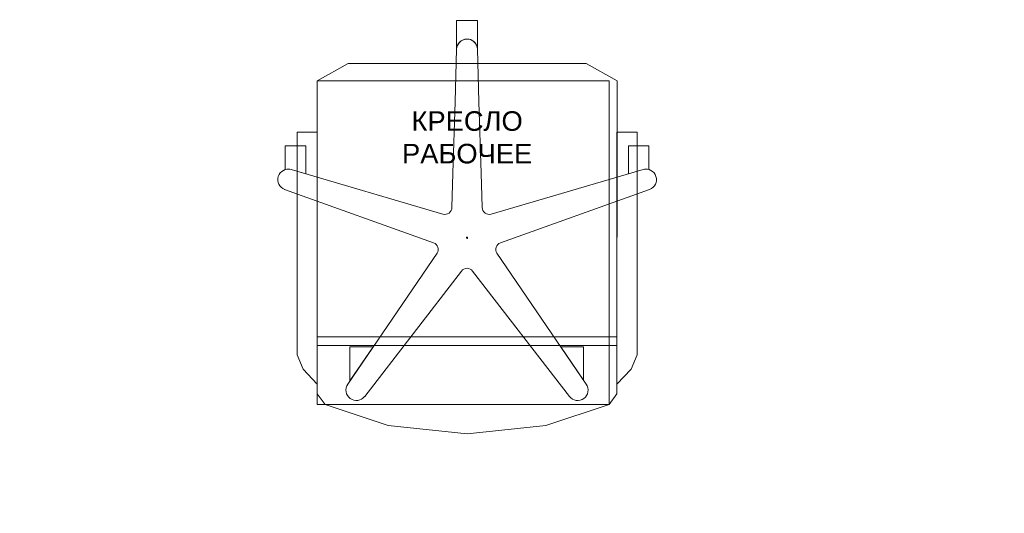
# Model space of a CAD drawing. Header units: millimetres. Extents: x -714384 to 30604203, y -92609 to 65084.
# Tile 567 of 656: x -40173 to -38511, y 16432 to 17266. Entities that reach past the tile are written whole.
import ezdxf
from ezdxf import colors
from ezdxf.entities.mleader import LeaderData, LeaderLine
from ezdxf.math import Vec2, Vec3

# ---------------------------------------------------------------- set-up
doc = ezdxf.new("R2010")
doc.units = ezdxf.units.MM
doc.layers.get('0').update_dxf_attribs({"lineweight": 0})
doc.layers.add('00_АР_Подложка', color=7, linetype='Continuous', lineweight=0, true_color=0x9b9292)
doc.layers.add('1. ПОДЛОЖКА', color=7, linetype='Continuous', lineweight=0, true_color=0x9b9292)
doc.layers.add('06_АР_Мебель', color=4, linetype='Continuous', lineweight=9)
doc.layers.add('17_АР_Текст', color=235, linetype='Continuous', lineweight=0)
doc.styles.add('_ТЕКСТОВЫЙ', font='arial.ttf', dxfattribs={"width": 0.8})
doc.styles.get("Standard").update_dxf_attribs({"font": 'arial.ttf'})

# ---------------------------------------------------------------- blocks, each defined once
blk = doc.blocks.new('_Dot')
at = {"color": 0, "linetype": 'ByBlock', "lineweight": -2}
blk.add_line((-0.5, 0), (-1, 0), dxfattribs=at)
at = {"color": 0, "linetype": 'ByBlock', "const_width": 0.5}
blk.add_lwpolyline([(-0.25, 0, 1), (0.25, 0, 1)], format="xyb", close=True, dxfattribs=at)
blk = doc.blocks.new('Кресло рабочее')
at = {"layer": '00_АР_Подложка'}
for p, q in [((17.6, 0), (-17.6, 0)), ((-17.6, 0), (-17.6, -51.8)), ((17.6, -46.4), (17.6, 0)), ((-17.5, -48.3), (-20.1, -137.3)), ((-17.6, -51.8), (-17.5, -48.3)), ((20.3, -137.3), (17.7, -48.3)), ((-200.6, -72.3), (-252.8, -101.5)), ((201.2, -72.3), (-200.6, -72.3)), ((253.4, -101.5), (201.2, -72.3)), ((-252.8, -101.5), (-253, -623.3)), ((253.2, -630.2), (253.4, -101.5)), ((-23.6, -257.3), (-20.1, -137.3)), ((20.3, -137.3), (23.8, -257.3)), ((-252.8, -188.4), (-286.8, -188.4)), ((-286.8, -188.4), (-286.8, -564.2)), ((-252.7, -613.8), (-252.8, -188.4)), ((253.3, -188.4), (253.2, -613.8)), ((287.4, -188.4), (253.3, -188.4)), ((287.4, -564.2), (287.4, -188.4)), ((-286.8, -211.3), (-306.7, -211.3)), ((-306.7, -211.3), (-306.7, -251.4)), ((-271.9, -211.3), (-286.8, -211.3)), ((-271.9, -258.8), (-271.9, -211.3)), ((287.4, -211.3), (272.5, -211.3)), ((272.5, -211.3), (272.5, -258.8)), ((307.3, -211.3), (287.4, -211.3)), ((307.3, -251.4), (307.3, -211.3)), ((-296.9, -251.5), (-271.9, -258.8)), ((-40.6, -326.7), (-296.9, -251.5)), ((-23.6, -257.3), (-25.3, -315.5)), ((25.5, -315.5), (23.8, -257.3)), ((297.4, -251.5), (40.8, -326.7)), ((272.5, -258.8), (297.4, -251.5)), ((-307.8, -285), (-307.8, -285)), ((-307.8, -285), (-56.3, -375)), ((56.5, -375), (308.3, -285)), ((-50.4, -392.9), (-201.2, -613.8)), ((201.5, -613.8), (50.7, -392.9)), ((-172.7, -634.5), (-9.3, -422.8)), ((9.6, -422.8), (173, -634.5)), ((253.4, -534.1), (-252.8, -534.1)), ((-252.8, -548.4), (253.4, -548.4)), ((-286.8, -564.2), (-276.7, -588.5)), ((-197.5, -608.3), (-158.2, -550.8)), ((-158.2, -550.8), (-197.5, -550.8)), ((-197.5, -550.8), (-197.5, -608.3)), ((197, -550.8), (158.5, -550.8)), ((158.5, -550.8), (197, -607.2)), ((197, -607.2), (197, -550.8)), ((277.2, -588.5), (287.4, -564.2)), ((-276.7, -588.5), (-252.7, -613.8)), ((253.2, -613.8), (277.2, -588.5)), ((-253, -623.3), (-253, -630.2)), ((-253, -630.2), (-239.6, -648.3)), ((239.8, -648.3), (253.2, -630.2)), ((-239.6, -648.3), (-133, -683.5)), ((133.3, -683.5), (239.8, -648.3)), ((-133, -683.5), (0.1, -697.6)), ((0.1, -697.6), (133.3, -683.5))]:
    blk.add_line(p, q, dxfattribs=at)
blk.add_circle((0.1, -366.6), 1, dxfattribs=at)
for centre, radius, start, end in [((0.1, -48.8), 17.6, 7.6113, 178.3319), ((0.1, -48.8), 17.6, 1.6681, 178.3319), ((-301.8, -268.4), 17.6, 73.65, 250.3318), ((-301.8, -268.4), 17.6, 73.6499, 106.1566), ((302.4, -268.4), 17.6, 73.8435, 106.3319), ((302.4, -268.4), 17.6, 289.6681, 106.3319), ((-37.2, -315.2), 11.9, 253.6499, 358.3319), ((37.5, -315.2), 11.9, 181.6681, 286.3319), ((-60.3, -386.2), 11.9, 325.6681, 70.3101), ((60.5, -386.2), 11.9, 109.6681, 214.3319), ((0.1, -430.1), 11.9, 37.6681, 142.3319), ((-186.7, -623.7), 17.6, 145.6681, 322.3319), ((186.9, -623.7), 17.6, 217.6681, 34.3319)]:
    blk.add_arc(centre, radius, start, end, dxfattribs=at)
blk.add_point((0.1, -366.6), dxfattribs=at)
at = {"layer": '06_АР_Мебель'}
for p, q in [((17.6, 0), (-17.6, 0)), ((-17.6, 0), (-17.6, -51.8)), ((17.6, -46.4), (17.6, 0)), ((-17.5, -48.3), (-20.1, -137.3)), ((-17.6, -51.8), (-17.5, -48.3)), ((20.3, -137.3), (17.7, -48.3)), ((-200.6, -72.3), (-252.8, -101.5)), ((201.2, -72.3), (-200.6, -72.3)), ((253.4, -101.5), (201.2, -72.3)), ((-252.8, -101.5), (-253, -623.3)), ((253.2, -630.2), (253.4, -101.5)), ((-23.6, -257.3), (-20.1, -137.3)), ((20.3, -137.3), (23.8, -257.3)), ((-252.8, -188.4), (-286.8, -188.4)), ((-286.8, -188.4), (-286.8, -564.2)), ((-252.7, -613.8), (-252.8, -188.4)), ((253.3, -188.4), (253.2, -613.8)), ((287.4, -188.4), (253.3, -188.4)), ((287.4, -564.2), (287.4, -188.4)), ((-286.8, -211.3), (-306.7, -211.3)), ((-306.7, -211.3), (-306.7, -251.4)), ((-271.9, -211.3), (-286.8, -211.3)), ((-271.9, -258.8), (-271.9, -211.3)), ((287.4, -211.3), (272.5, -211.3)), ((272.5, -211.3), (272.5, -258.8)), ((307.3, -211.3), (287.4, -211.3)), ((307.3, -251.4), (307.3, -211.3)), ((-296.9, -251.5), (-271.9, -258.8)), ((-40.6, -326.7), (-296.9, -251.5)), ((-23.6, -257.3), (-25.3, -315.5)), ((25.5, -315.5), (23.8, -257.3)), ((297.4, -251.5), (40.8, -326.7)), ((272.5, -258.8), (297.4, -251.5)), ((-307.8, -285), (-307.8, -285)), ((-307.8, -285), (-56.3, -375)), ((56.5, -375), (308.3, -285)), ((-50.4, -392.9), (-201.2, -613.8)), ((201.5, -613.8), (50.7, -392.9)), ((-172.7, -634.5), (-9.3, -422.8)), ((9.6, -422.8), (173, -634.5)), ((253.4, -534.1), (-252.8, -534.1)), ((-252.8, -548.4), (253.4, -548.4)), ((-286.8, -564.2), (-276.7, -588.5)), ((-197.5, -608.3), (-158.2, -550.8)), ((-158.2, -550.8), (-197.5, -550.8)), ((-197.5, -550.8), (-197.5, -608.3)), ((197, -550.8), (158.5, -550.8)), ((158.5, -550.8), (197, -607.2)), ((197, -607.2), (197, -550.8)), ((277.2, -588.5), (287.4, -564.2)), ((-276.7, -588.5), (-252.7, -613.8)), ((253.2, -613.8), (277.2, -588.5)), ((-253, -623.3), (-253, -630.2)), ((-253, -630.2), (-239.6, -648.3)), ((239.8, -648.3), (253.2, -630.2)), ((-239.6, -648.3), (-133, -683.5)), ((133.3, -683.5), (239.8, -648.3)), ((-133, -683.5), (0.1, -697.6)), ((0.1, -697.6), (133.3, -683.5))]:
    blk.add_line(p, q, dxfattribs=at)
blk.add_circle((0.1, -366.6), 1, dxfattribs=at)
for centre, radius, start, end in [((0.1, -48.8), 17.6, 7.6113, 178.3319), ((0.1, -48.8), 17.6, 1.6681, 178.3319), ((-301.8, -268.4), 17.6, 73.65, 250.3318), ((-301.8, -268.4), 17.6, 73.6499, 106.1566), ((302.4, -268.4), 17.6, 73.8435, 106.3319), ((302.4, -268.4), 17.6, 289.6681, 106.3319), ((-37.2, -315.2), 11.9, 253.6499, 358.3319), ((37.5, -315.2), 11.9, 181.6681, 286.3319), ((-60.3, -386.2), 11.9, 325.6681, 70.3101), ((60.5, -386.2), 11.9, 109.6681, 214.3319), ((0.1, -430.1), 11.9, 37.6681, 142.3319), ((-186.7, -623.7), 17.6, 145.6681, 322.3319), ((186.9, -623.7), 17.6, 217.6681, 34.3319)]:
    blk.add_arc(centre, radius, start, end, dxfattribs=at)
blk.add_point((0.1, -366.6), dxfattribs=at)
at = {"flags": 1}
for tag, p in [('КОД_ОБОРУДОВАНИЯ', (56.2, 11.7)), ('ДОП_ИНФОРМАЦИЯ', (56.2, -40.5)), ('ДОГОВОР', (291.3, -99.7))]:
    blk.add_attdef(tag, p, '', height=25, dxfattribs=at)
at = {"layer": '06_АР_Мебель', "insert": (0.3, -197.3), "char_height": 33, "attachment_point": 5}
blk.add_mtext_dynamic_manual_height_columns('{\\C7;КРЕСЛО РАБОЧЕЕ}', width=250, gutter_width=12.5, heights=[0], dxfattribs=at)
blk = doc.blocks.new('*U829')
at = {"layer": '1. ПОДЛОЖКА'}
blk.add_lwpolyline([(447.2, -804.5), (939.8, -804.5), (939.8, -1351.3), (447.2, -1351.3)], close=True, dxfattribs=at)
blk.add_blockref('Кресло рабочее', (700, -703))

msp = doc.modelspace()

# ---------------------------------------------------------------- block references
at = {"lineweight": 35}
msp.add_blockref('*U829', (-40117.7, 17967.1), dxfattribs=at)

# ---------------------------------------------------------------- leaders
at = {"layer": '17_АР_Текст', "color": 1, "lineweight": 18}
ml = msp.add_multileader_mtext('Standard', dxfattribs=at)
ml.set_content('{\\C1;Карманы для бланков только в СОПС}', color=1, style='_ТЕКСТОВЫЙ')
ml.set_leader_properties(lineweight=0)
ml.set_arrow_properties(name='DOT')
ml.build(insert=Vec2(0, 0))
ml.multileader.update_dxf_attribs({"text_left_attachment_type": 6, "text_right_attachment_type": 6, "dogleg_length": 0.36, "arrow_head_size": 50, "scale": 100})
ctx = ml.context
ctx.base_point, ctx.scale, ctx.char_height, ctx.arrow_head_size, ctx.landing_gap_size, ctx.plane_origin = Vec3(-29314.5, 48068.2), 100, 100, 50, 100, Vec3(-25566.9, 52909.1)
ctx.left_attachment, ctx.right_attachment, ctx.text_align_type, ctx.attachment_type = 6, 6, 1, 2
notes = []
notes.append((ctx, [(0, (0, 0, 0), (0, 0), (1, 0), 1, [])]))
ctx.mtext.insert, ctx.mtext.width, ctx.mtext.defined_height, ctx.mtext.alignment, ctx.mtext.flow_direction = Vec3(-27210.6, 48368.2), 4035.238, 815.5, 2, 5
ml = msp.add_multileader_mtext('Standard', dxfattribs=at)
ml.set_content('{\\fCalibri|b0|i0|c204|p34;\\H0.91667x;\\LКарманы для бланков\\l - СОПС, крепятся на стол МГН и стол для ЦСУ (1400 мм.);\\P\\LИнформ. Стенд А4 на 8 карманов\\l - ГОПС/СОПС, крепится по старым правилам, при отсутствии возможности крепления особенно в СОПСах (отсутствие свободного места на стене или нехватка стены по длине - размещается папка с информацией на столе МГН или столе для ЦСУ).\\P\\LРекламно_информационный стенд\\l - ГОПС/СОПС размещается в клиентском зале, также возможно размещение в тамбуре при условии хорошей освещенности и при условии открывания двери стенд будет виден более чем на 50%. Также стенд должен находиться в прямой видимости для клиентов и ничем не загораживаться.}', color=1, style='_ТЕКСТОВЫЙ')
ml.set_leader_properties(lineweight=0)
ml.set_arrow_properties(name='DOT')
ml.build(insert=Vec2(0, 0))
ml.multileader.update_dxf_attribs({"text_left_attachment_type": 6, "text_right_attachment_type": 6, "dogleg_length": 0.36, "arrow_head_size": 50, "scale": 100})
ctx = ml.context
ctx.base_point, ctx.scale, ctx.char_height, ctx.arrow_head_size, ctx.landing_gap_size, ctx.plane_origin = Vec3(-27020.9, 45459.4), 100, 100, 50, 100, Vec3(-22944.2, 54969.1)
ctx.left_attachment, ctx.right_attachment, ctx.text_align_type, ctx.attachment_type = 6, 6, 1, 2
notes.append((ctx, [(0, (0, 0, 0), (0, 0), (1, 0), 1, [])]))
ctx.mtext.insert, ctx.mtext.width, ctx.mtext.defined_height, ctx.mtext.alignment, ctx.mtext.flow_direction = Vec3(-24919.4, 45773.6), 2892.94, 2008.7, 2, 5
at = {"layer": '17_АР_Текст', "lineweight": 18}
ml = msp.add_multileader_mtext('Standard', dxfattribs=at)
ml.set_content('{\\C1;Существующие стеллажи МАГНИТ}', color=256, style='_ТЕКСТОВЫЙ')
ml.set_leader_properties(lineweight=0)
ml.set_arrow_properties(name='DOT')
ml.build(insert=Vec2(0, 0))
ml.multileader.update_dxf_attribs({"text_left_attachment_type": 6, "text_right_attachment_type": 6, "dogleg_length": 0.36, "arrow_head_size": 50, "scale": 100})
ctx = ml.context
ctx.base_point, ctx.scale, ctx.char_height, ctx.arrow_head_size, ctx.landing_gap_size, ctx.plane_origin = Vec3(-41726.4, 27217.8), 100, 200, 50, 100, Vec3(-34899.4, 31320.1)
ctx.left_attachment, ctx.right_attachment, ctx.attachment_type = 6, 6, 2
notes.append((ctx, [(0, (0, 0, 0), (0, 0), (1, 0), 1, [])]))
ctx.mtext.insert, ctx.mtext.width, ctx.mtext.defined_height, ctx.mtext.flow_direction = Vec3(-41626.4, 27457.8), 2261.441, 348.9, 5
ml = msp.add_multileader_mtext('Standard', dxfattribs=at)
ml.set_content('{\\L0,0}', color=256, style='_ТЕКСТОВЫЙ')
ml.set_leader_properties(lineweight=0)
ml.set_arrow_properties(name='DOT')
ml.build(insert=Vec2(0, 0))
ml.multileader.update_dxf_attribs({"text_left_attachment_type": 6, "text_right_attachment_type": 6, "dogleg_length": 0.36, "arrow_head_size": 50, "scale": 100})
ctx = ml.context
ctx.base_point, ctx.scale, ctx.char_height, ctx.arrow_head_size, ctx.landing_gap_size, ctx.plane_origin = Vec3(-41155.2, 19958.5), 100, 250, 50, 100, Vec3(-34017.5, 24004.3)
ctx.left_attachment, ctx.right_attachment, ctx.attachment_type = 6, 6, 2
notes.append((ctx, [(0, (0, 0, 0), (0, 0), (1, 0), 1, [])]))
ctx.mtext.insert, ctx.mtext.width, ctx.mtext.defined_height, ctx.mtext.flow_direction = Vec3(-41055.2, 20258.5), 2751.828, 815.5, 5
ml = msp.add_multileader_mtext('Standard', dxfattribs=at)
ml.set_content('{\\C1;Стол 1400,\\Pесли не видно \\Pиз клиентской\\Pзоны.}', color=256, style='_ТЕКСТОВЫЙ')
ml.set_leader_properties(lineweight=0)
ml.set_arrow_properties(name='DOT')
ml.build(insert=Vec2(0, 0))
ml.multileader.update_dxf_attribs({"text_left_attachment_type": 6, "text_right_attachment_type": 6, "dogleg_length": 0.36, "arrow_head_size": 50, "scale": 100})
ctx = ml.context
ctx.base_point, ctx.scale, ctx.char_height, ctx.arrow_head_size, ctx.landing_gap_size, ctx.plane_origin = Vec3(-42169.7, 17700.1), 100, 250, 50, 100, Vec3(-38087.6, 23655.7)
ctx.left_attachment, ctx.right_attachment, ctx.attachment_type = 6, 6, 2
notes.append((ctx, [(0, (0, 0, 0), (0, 0), (1, 0), 1, [])]))
ctx.mtext.insert, ctx.mtext.width, ctx.mtext.defined_height, ctx.mtext.flow_direction = Vec3(-42069.7, 18000.1), 3403.529, 2402.6, 5
for ctx, leaders in notes:
    for number, flags, end, landing, length, lines in leaders:
        leader = LeaderData()
        leader.index, (leader.has_last_leader_line, leader.has_dogleg_vector, leader.attachment_direction) = number, flags
        leader.last_leader_point, leader.dogleg_vector, leader.dogleg_length = Vec3(end), Vec3(landing), length
        for number, points, colour, breaks in lines:
            line = LeaderLine()
            line.index, line.vertices, line.color, line.breaks = number, Vec3.list(points), colors.encode_raw_color(colour), breaks
            leader.lines.append(line)
        ctx.leaders.append(leader)

doc.saveas('drawing.dxf')
